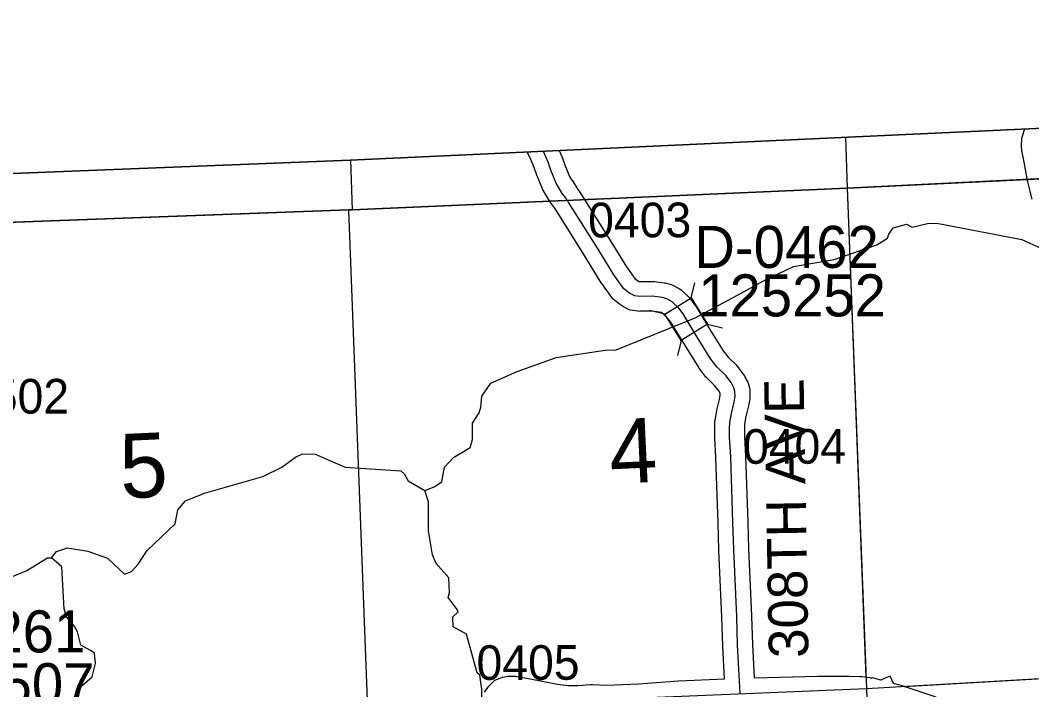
# Model space of a CAD drawing. Extents: x 128.7 to 185.5, y -21.4 to 12.6.
# Drawn here: x 153.067 to 155.111, y 3.993 to 5.346 of the extents above; entities that cross this region are included whole.
import ezdxf

# ---------------------------------------------------------------- set-up
doc = ezdxf.new("R2010")
doc.units = 0
for name, color, linetype in [('tdCoClipBndry', 7, 'Continuous'), ('tdCoCoBndry', 7, 'Continuous'), ('tdCoCoBndryPart', 7, 'Continuous'), ('tdCoHydroRiver', 7, 'Continuous'), ('tdCoSecRdNmbr', 7, 'Continuous'), ('tdCoSecRdTxt', 7, 'Continuous'), ('tdCoSecRteBand', 7, 'Continuous'), ('tdCoSecRteCL', 7, 'Continuous'), ('tdCoSectLine', 7, 'Continuous'), ('tdCoSectLinePart', 7, 'Continuous'), ('tdCoSectNmbr', 7, 'Continuous'), ('tdCoStrucSec', 7, 'Continuous'), ('tdCoStrucSecCoName', 7, 'Continuous'), ('tdCoStrucSecFHWANum', 7, 'Continuous'), ('tdCoSurfGravel', 7, 'Continuous'), ('tdCoTwpBndryShd', 7, 'Continuous')]:
    doc.layers.add(name, color=color, linetype=linetype)

msp = doc.modelspace()

# ---------------------------------------------------------------- linework, layer by layer
at = {"layer": 'tdCoClipBndry'}
msp.add_lwpolyline([(150.75, 4.946), (153.7332, 5.0633), (155.732, 5.1557), (156.7305, 5.1962), (158.7249, 5.267), (162.7292, 5.4253)], dxfattribs=at)
at = {"layer": 'tdCoCoBndry'}
for p, q in [((154.7376, 5.007), (155.737, 5.0559)), ((155.737, 5.0559), (154.7376, 5.007)), ((153.7378, 4.9634), (154.7376, 5.007)), ((154.7376, 5.007), (153.7378, 4.9634)), ((152.7457, 4.9271), (153.7304, 4.9634)), ((153.7304, 4.9634), (152.7457, 4.9271)), ((153.7304, 4.9634), (153.7378, 4.9634)), ((153.7378, 4.9634), (153.7304, 4.9634))]:
    msp.add_line(p, q, dxfattribs=at)
for points in [[(152.7453, 4.9271), (153.73, 4.9634), (153.7375, 4.9634), (154.7373, 5.007), (155.7366, 5.0559), (156.7346, 5.0964), (157.7372, 5.1315), (158.7286, 5.1671), (159.7366, 5.2074), (160.7298, 5.2462), (161.7303, 5.2856), (162.7328, 5.3254), (163.7394, 5.3616), (164.7157, 5.3953), (165.7235, 5.4225), (166.7131, 5.4586), (167.7477, 5.4941), (168.7408, 5.5246), (169.7506, 5.5557), (170.7457, 5.5995), (171.7295, 5.6298), (172.041, 5.6405)], [(162.7292, 5.4253), (158.7249, 5.267), (156.7305, 5.1962), (155.732, 5.1557), (153.7332, 5.0633), (150.75, 4.946)], [(152.7457, 4.9271), (153.7304, 4.9634), (153.7378, 4.9634), (154.7376, 5.007), (155.737, 5.0559), (156.735, 5.0964), (157.7376, 5.1315), (158.729, 5.1671), (159.737, 5.2074), (160.7302, 5.2462), (161.7306, 5.2856), (162.7331, 5.3254), (163.7397, 5.3616)], [(152.7457, 4.9271), (153.7304, 4.9634), (153.7378, 4.9634), (154.7376, 5.007), (155.737, 5.0559), (156.735, 5.0964), (157.7376, 5.1315), (158.729, 5.1671), (159.737, 5.2074), (160.7302, 5.2462), (161.7306, 5.2856), (162.7331, 5.3254), (163.7397, 5.3616)]]:
    msp.add_lwpolyline(points, dxfattribs=at)
at = {"layer": 'tdCoCoBndryPart'}
for points in [[(154.2056, 4.9838), (154.7373, 5.007), (155.1014, 5.0248)], [(152.7968, 4.929), (153.73, 4.9634), (153.7375, 4.9634), (154.1359, 4.9808)]]:
    msp.add_lwpolyline(points, dxfattribs=at)
at = {"layer": 'tdCoHydroRiver'}
for points in [[(153.0318, 4.214), (153.0801, 4.2346), (153.1218, 4.2597), (153.1297, 4.26), (153.1403, 4.273), (153.1622, 4.28), (153.2035, 4.2736), (153.2434, 4.2591), (153.2777, 4.2271), (153.2917, 4.2324), (153.3054, 4.247), (153.3234, 4.2745), (153.38, 4.3285), (153.3853, 4.3571), (153.4005, 4.375), (153.4394, 4.3906), (153.5567, 4.4246), (153.5955, 4.4433), (153.6233, 4.4631), (153.6372, 4.4699), (153.6625, 4.4692), (153.7234, 4.4429), (153.8358, 4.4357), (153.8423, 4.4296), (153.8506, 4.4157), (153.8845, 4.3963), (153.9032, 4.4033), (153.9186, 4.4133), (153.9239, 4.4434), (153.9422, 4.463), (153.9762, 4.4831), (153.9804, 4.499), (153.9809, 4.5322), (153.9943, 4.5532), (153.9971, 4.5643), (153.9996, 4.5866), (154.0179, 4.6126), (154.071, 4.6366), (154.1494, 4.6648), (154.2489, 4.6796), (154.2711, 4.6804), (154.4303, 4.7448), (154.5158, 4.7906), (154.5686, 4.8194), (154.6294, 4.8485), (154.7112, 4.8626), (154.7972, 4.8927), (154.8189, 4.9061), (154.8217, 4.9141), (154.8307, 4.927), (154.8573, 4.9343), (154.8686, 4.9284), (154.8999, 4.9358), (154.9188, 4.9365), (155.0905, 4.9031), (155.129, 4.8856)], [(154.0007, 3.9045), (153.9992, 3.9945), (153.9951, 4.0228), (153.9902, 4.0273), (153.9686, 4.1055), (153.9413, 4.1204), (153.9406, 4.1409), (153.9513, 4.1507), (153.9495, 4.1554), (153.9313, 4.18), (153.9342, 4.1896), (153.9331, 4.2196), (153.9069, 4.2487), (153.9, 4.2658), (153.892, 4.3145), (153.8916, 4.3729), (153.8845, 4.3963)], [(153.1771, 3.9822), (153.1922, 4.0016), (153.2121, 4.0197), (153.2191, 4.0467), (153.2168, 4.0672), (153.2104, 4.0717), (153.1894, 4.0836), (153.1822, 4.1102), (153.1755, 4.1226), (153.1606, 4.141), (153.1554, 4.1567), (153.1509, 4.2418), (153.1297, 4.26)]]:
    msp.add_lwpolyline(points, dxfattribs=at)
at = {"layer": 'tdCoSecRteBand'}
for points in [[(155.1113, 4.9843), (155.1073, 4.9996), (155.1072, 5.0001), (155.1071, 5.0006), (155.1029, 5.0195), (155.1028, 5.0198), (155.1028, 5.0198), (155.1028, 5.0198), (155.1024, 5.0215), (155.1023, 5.0221), (155.1022, 5.0226), (155.0954, 5.0595), (155.091, 5.0798), (155.0906, 5.0816), (155.0905, 5.0834), (155.0897, 5.0918), (155.0895, 5.094), (155.0897, 5.0962), (155.0902, 5.1044), (155.0904, 5.1082), (155.0916, 5.1118), (155.0948, 5.1217), (155.0959, 5.1252), (155.0966, 5.1263)], [(154.0048, 3.9882), (154.0117, 3.998), (154.0134, 4.0004), (154.0155, 4.0025), (154.0219, 4.0086), (154.0258, 4.0124), (154.0309, 4.0146), (154.0378, 4.0175), (154.0412, 4.019), (154.0449, 4.0196), (154.051, 4.0206), (154.0538, 4.021), (154.0566, 4.0209), (154.0655, 4.0207), (154.0675, 4.0206), (154.0696, 4.0203), (154.0785, 4.0188), (154.0789, 4.0187), (154.0792, 4.0187), (154.097, 4.0152), (154.097, 4.0152), (154.097, 4.0152), (154.1526, 4.0043), (154.1736, 4.002), (154.1934, 4.002), (154.2193, 4.0041), (154.2213, 4.0042), (154.2233, 4.0041), (154.2505, 4.0027), (154.3165, 4.0056), (154.3969, 4.0113), (154.3973, 4.0113), (154.3977, 4.0113), (154.49, 4.0153), (154.4862, 4.0816), (154.4862, 4.082), (154.4862, 4.0824), (154.4845, 4.1401), (154.4786, 4.2755), (154.4786, 4.2757), (154.4786, 4.2759), (154.4768, 4.3301), (154.4724, 4.4628), (154.47, 4.5021), (154.4699, 4.503), (154.4699, 4.504), (154.4699, 4.5205), (154.4699, 4.5211), (154.4699, 4.5217), (154.4704, 4.5342), (154.4705, 4.5362), (154.4708, 4.5382), (154.474, 4.5567), (154.4742, 4.5576), (154.4744, 4.5585), (154.4796, 4.5801), (154.4809, 4.5886), (154.4809, 4.5919), (154.4807, 4.5927), (154.478, 4.5975), (154.4697, 4.6083), (154.4538, 4.6238), (154.4522, 4.6253), (154.4508, 4.6272), (154.4385, 4.6434), (154.4377, 4.6445), (154.4369, 4.6457), (154.4093, 4.6901), (154.4093, 4.6902), (154.4093, 4.6902), (154.3811, 4.7359), (154.3746, 4.7446), (154.3659, 4.7532), (154.3618, 4.7555), (154.358, 4.7566), (154.3427, 4.7585), (154.3195, 4.7581), (154.3174, 4.758), (154.3154, 4.7583), (154.3048, 4.7595), (154.2992, 4.7602), (154.2941, 4.7628), (154.2835, 4.7685), (154.2813, 4.7697), (154.2793, 4.7713), (154.2682, 4.7799), (154.2648, 4.7826), (154.2622, 4.7861), (154.242, 4.8142), (154.2414, 4.8151), (154.2408, 4.816), (154.2091, 4.8676), (154.1628, 4.941), (154.1467, 4.9663), (154.1453, 4.9685), (154.1444, 4.97), (154.1382, 4.9779), (154.137, 4.9795), (154.136, 4.9812), (154.1239, 5.0017), (154.1228, 5.0036), (154.1219, 5.0056), (154.1111, 5.0322), (154.1108, 5.0329), (154.1106, 5.0335), (154.1052, 5.0488), (154.0964, 5.0698), (154.0912, 5.0798)], [(154.156, 5.0828), (154.1609, 5.0712), (154.1612, 5.0704), (154.1615, 5.0696), (154.1669, 5.0542), (154.1767, 5.0303), (154.1811, 5.0228), (154.1818, 5.0232), (154.1935, 5.0046), (154.1943, 5.0033), (154.1961, 5.0006), (154.1978, 4.9979), (154.2007, 4.9932), (154.2599, 4.8995), (154.26, 4.8994), (154.2601, 4.8992), (154.2914, 4.8483), (154.3084, 4.8246), (154.3141, 4.8202), (154.3174, 4.8184), (154.3203, 4.8181), (154.3437, 4.8186), (154.3459, 4.8186), (154.348, 4.8183), (154.3677, 4.8159), (154.3701, 4.8156), (154.3724, 4.8149), (154.3817, 4.8122), (154.385, 4.8112), (154.388, 4.8096), (154.3986, 4.8037), (154.4021, 4.8017), (154.405, 4.7989), (154.4183, 4.7858), (154.42, 4.7842), (154.4214, 4.7823), (154.43, 4.7707), (154.4308, 4.7697), (154.4315, 4.7685), (154.4603, 4.7217), (154.4872, 4.6786), (154.4973, 4.6652), (154.5132, 4.6498), (154.5148, 4.6482), (154.5162, 4.6464), (154.527, 4.6321), (154.5283, 4.6304), (154.5293, 4.6286), (154.5349, 4.6185), (154.5369, 4.615), (154.5379, 4.6111), (154.5399, 4.6032), (154.5407, 4.6), (154.5407, 4.5967), (154.541, 4.5874), (154.5411, 4.5846), (154.5406, 4.5818), (154.5387, 4.5695), (154.5385, 4.5684), (154.5382, 4.5673), (154.533, 4.5455), (154.5303, 4.5299), (154.5299, 4.5199), (154.5299, 4.5049), (154.5323, 4.4661), (154.5323, 4.4657), (154.5324, 4.4653), (154.5368, 4.3321), (154.5368, 4.3321), (154.5368, 4.3321), (154.5385, 4.278), (154.5444, 4.1425), (154.5444, 4.1423), (154.5444, 4.1421), (154.5462, 4.0846), (154.5499, 4.0179), (154.5503, 4.0179), (154.5503, 4.0177), (154.6782, 4.0207), (154.6785, 4.0207), (154.6788, 4.0207), (154.7417, 4.0209), (154.7421, 4.0209), (154.7425, 4.0209), (154.7637, 4.0204), (154.7655, 4.0204), (154.7673, 4.0202), (154.7829, 4.0179), (154.7845, 4.0177), (154.7855, 4.0175), (154.7865, 4.0173), (154.7878, 4.0171), (154.788, 4.0178), (154.8047, 4.0135), (154.8053, 4.0133), (154.8064, 4.0131), (154.8235, 4.0213), (154.8305, 4.0068), (154.8406, 4.0042), (154.8416, 4.004), (154.846, 4.0028), (154.846, 4.0025), (154.9168, 3.9791)]]:
    msp.add_lwpolyline(points, dxfattribs=at)
at = {"layer": 'tdCoSecRteCL'}
for points in [[(154.1721, 4.9824), (154.169, 4.9873), (154.1618, 4.9964), (154.1497, 5.0169), (154.1389, 5.0435), (154.1332, 5.0596), (154.1241, 5.0814)], [(154.5216, 3.9867), (154.5162, 4.0833), (154.5145, 4.1412), (154.5085, 4.2768), (154.5068, 4.3311), (154.5024, 4.4643), (154.4999, 4.504), (154.4999, 4.5205), (154.5004, 4.5331), (154.5036, 4.5516), (154.509, 4.5743), (154.511, 4.5866), (154.5108, 4.596), (154.5088, 4.6038), (154.5031, 4.614), (154.4923, 4.6283), (154.4748, 4.6453), (154.4624, 4.6616), (154.4348, 4.7059), (154.4059, 4.7528), (154.3973, 4.7644), (154.384, 4.7775), (154.3734, 4.7834), (154.364, 4.7861), (154.3443, 4.7886), (154.3189, 4.7881), (154.3083, 4.7893), (154.2977, 4.795), (154.2866, 4.8036), (154.2664, 4.8317), (154.2346, 4.8835), (154.1753, 4.9772), (154.1724, 4.9818)]]:
    msp.add_lwpolyline(points, dxfattribs=at)
at = {"layer": 'tdCoSectLine'}
for points in [[(154.7342, 5.1096), (154.7373, 5.007)], [(153.7344, 5.0633), (153.7375, 4.9634)], [(154.7373, 5.007), (155.7366, 5.0559)], [(153.7375, 4.9634), (154.7373, 5.007)], [(154.7373, 5.007), (154.7765, 3.9956)], [(152.7453, 4.9271), (153.73, 4.9634)], [(153.73, 4.9634), (153.7687, 3.9538)], [(153.73, 4.9634), (153.7375, 4.9634)], [(154.7765, 3.9956), (155.7816, 4.0537)], [(153.7687, 3.9538), (154.7765, 3.9956)], [(154.7765, 3.9956), (154.8124, 2.986)]]:
    msp.add_lwpolyline(points, dxfattribs=at)
at = {"layer": 'tdCoSectLinePart'}
for points in [[(154.7342, 5.1096), (154.7373, 5.007)], [(153.7344, 5.0633), (153.7375, 4.9634)], [(154.7373, 5.007), (155.1014, 5.0248)], [(154.2056, 4.9838), (154.7373, 5.007)], [(154.7373, 5.007), (154.7756, 4.0188)], [(153.7375, 4.9634), (154.1359, 4.9808)], [(152.7968, 4.929), (153.73, 4.9634)], [(153.73, 4.9634), (153.7375, 4.9634)], [(153.73, 4.9634), (153.7687, 3.9538)], [(154.8531, 4.0001), (155.7512, 4.0519)]]:
    msp.add_lwpolyline(points, dxfattribs=at)
at = {"layer": 'tdCoStrucSec'}
for p, q in [((154.4224, 4.7852), (154.4296, 4.8156)), ((154.3691, 4.7524), (154.3386, 4.7596)), ((154.4552, 4.7319), (154.4857, 4.7246)), ((154.4019, 4.6991), (154.3947, 4.6686))]:
    msp.add_line(p, q, dxfattribs=at)
msp.add_lwpolyline([(154.4019, 4.6991), (154.3691, 4.7524), (154.4224, 4.7852), (154.4552, 4.7319)], close=True, dxfattribs=at)
at = {"layer": 'tdCoSurfGravel'}
for points in [[(154.1721, 4.9824), (154.169, 4.9873), (154.1618, 4.9964), (154.1497, 5.0169), (154.1389, 5.0435), (154.1332, 5.0596), (154.1241, 5.0814)], [(154.5216, 3.9867), (154.5162, 4.0833), (154.5145, 4.1412), (154.5085, 4.2768), (154.5068, 4.3311), (154.5024, 4.4643), (154.4999, 4.504), (154.4999, 4.5205), (154.5004, 4.5331), (154.5036, 4.5516), (154.509, 4.5743), (154.511, 4.5866), (154.5108, 4.596), (154.5088, 4.6038), (154.5031, 4.614), (154.4923, 4.6283), (154.4748, 4.6453), (154.4624, 4.6616), (154.4348, 4.7059), (154.4059, 4.7528), (154.3973, 4.7644), (154.384, 4.7775), (154.3734, 4.7834), (154.364, 4.7861), (154.3443, 4.7886), (154.3189, 4.7881), (154.3083, 4.7893), (154.2977, 4.795), (154.2866, 4.8036), (154.2664, 4.8317), (154.2346, 4.8835), (154.1753, 4.9772), (154.1724, 4.9818)]]:
    msp.add_lwpolyline(points, dxfattribs=at)
at = {"layer": 'tdCoTwpBndryShd'}
msp.add_lwpolyline([(163.7394, 5.3616), (162.7328, 5.3254), (161.7303, 5.2856), (160.7298, 5.2462), (159.7366, 5.2074), (158.7286, 5.1671), (157.7372, 5.1315), (156.7346, 5.0964), (155.7366, 5.0559), (154.7373, 5.007), (153.7375, 4.9634), (153.73, 4.9634), (152.7453, 4.9271)], dxfattribs=at)

# ---------------------------------------------------------------- texts
at = {"layer": 'tdCoSecRdNmbr'}
for s, rotation, p in [('0403', 0.1167, (154.2143, 4.9075)), ('0502', 0.1164, (152.9574, 4.5512)), ('0404', 0.1168, (154.5272, 4.4499)), ('0405', 0.1172, (153.9888, 4.0132))]:
    msp.add_text(s, height=0.07, rotation=rotation, dxfattribs=at).set_placement(p)
at = {"layer": 'tdCoSecRdTxt'}
msp.add_text('308TH AVE', height=0.08, rotation=91, dxfattribs=at).set_placement((154.6595, 4.0582))
at = {"layer": 'tdCoSectNmbr'}
for s, rotation, p in [('4', 2.6693, (154.2596, 4.4093)), ('5', 2.6689, (153.2706, 4.3798))]:
    msp.add_text(s, height=0.13, rotation=rotation, dxfattribs=at).set_placement(p)
at = {"layer": 'tdCoStrucSecCoName'}
for s, p in [('D-0462', (154.4287, 4.8458)), ('D-0507', (152.844, 3.962))]:
    msp.add_text(s, height=0.085, dxfattribs=at).set_placement(p)
at = {"layer": 'tdCoStrucSecFHWANum'}
for s, p in [('125252', (154.4366, 4.7478)), ('125261', (152.819, 4.0687))]:
    msp.add_text(s, height=0.085, dxfattribs=at).set_placement(p)

doc.saveas('drawing.dxf')
